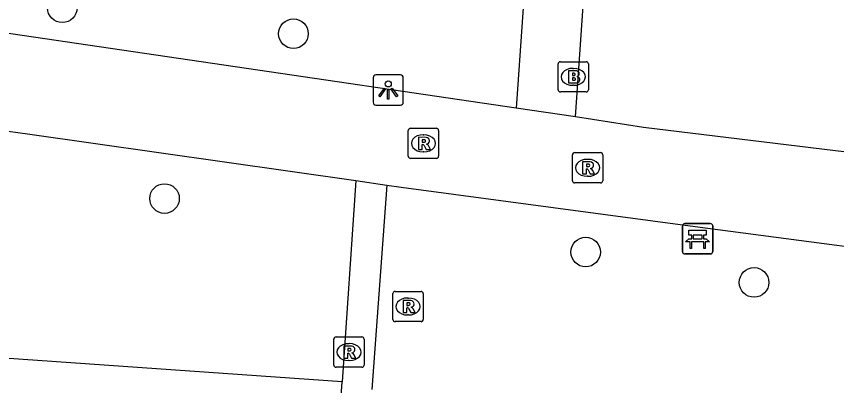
# Model space of a CAD drawing. Extents: x 161848 to 162726, y 385382 to 386521.
# Drawn here: x 162138.7 to 162165.77, y 386080.5 to 386092.69 of the extents above; entities that cross this region are included whole.
import ezdxf

# ---------------------------------------------------------------- set-up
doc = ezdxf.new("R2010")
doc.units = 0
for name, color, linetype in [('IMGEO_Bank', 7, 'Continuous'), ('IMGEO_Boom', 7, 'Continuous'), ('IMGEO_Brandkraan', 7, 'Continuous'), ('IMGEO_Lichtpunt', 7, 'Continuous'), ('IMGEO_Rioolput', 7, 'Continuous'), ('IMGEO_Voetpad_halfverhard', 7, 'Continuous'), ('IMGEO_Voetpad_open', 7, 'Continuous')]:
    doc.layers.add(name, color=color, linetype=linetype)

msp = doc.modelspace()

# ---------------------------------------------------------------- linework, layer by layer
at = {"layer": 'IMGEO_Bank'}
for p, q in [((162160.685, 386084.919), (162160.685, 386085.76)), ((162160.685, 386085.76), (162160.685, 386084.919)), ((162160.76, 386085.844), (162161.601, 386085.844)), ((162161.601, 386085.844), (162160.76, 386085.844)), ((162161.685, 386085.769), (162161.685, 386084.928)), ((162161.685, 386084.928), (162161.685, 386085.769)), ((162160.994, 386085.35), (162160.994, 386085.456)), ((162161.038, 386085.456), (162161.038, 386085.35)), ((162161.326, 386085.462), (162161.044, 386085.462)), ((162161.332, 386085.35), (162161.332, 386085.456)), ((162161.376, 386085.456), (162161.376, 386085.35)), ((162161.382, 386085.242), (162160.989, 386085.242)), ((162161.044, 386085.344), (162161.326, 386085.344)), ((162161.61, 386084.844), (162160.769, 386084.844)), ((162160.769, 386084.844), (162161.61, 386084.844))]:
    msp.add_line(p, q, dxfattribs=at)
for points in [[(162160.988, 386085.462), (162160.902, 386085.462), (162160.902, 386085.623), (162161.465, 386085.623), (162161.465, 386085.462), (162161.382, 386085.462)], [(162160.932, 386085.242), (162160.79, 386085.242), (162160.902, 386085.344), (162160.988, 386085.344)], [(162160.982, 386085.235), (162160.982, 386085.028), (162160.939, 386085.028), (162160.939, 386085.235)], [(162161.382, 386085.344), (162161.465, 386085.344), (162161.577, 386085.242), (162161.438, 386085.242)], [(162161.432, 386085.235), (162161.432, 386085.028), (162161.388, 386085.028), (162161.388, 386085.235)]]:
    msp.add_lwpolyline(points, dxfattribs=at)
for centre, radius, start, end in [((162160.763, 386085.766), 0.0779, 92.4484, 184.2845), ((162160.763, 386085.766), 0.0779, 92.4484, 184.2845), ((162161.607, 386085.766), 0.0779, 2.4484, 94.2845), ((162161.607, 386085.766), 0.0779, 2.4484, 94.2845), ((162160.987, 386085.455), 0.00671, 2.8957, 87.1043), ((162160.987, 386085.351), 0.00671, 272.8957, 357.1043), ((162161.044, 386085.455), 0.00671, 92.8957, 177.1043), ((162161.044, 386085.351), 0.00671, 182.8957, 267.1043), ((162161.326, 386085.455), 0.00671, 2.8957, 87.1043), ((162161.326, 386085.351), 0.00671, 272.8957, 357.1043), ((162161.383, 386085.455), 0.00671, 92.8957, 177.1043), ((162161.383, 386085.351), 0.00671, 182.8957, 267.1043), ((162160.932, 386085.235), 0.00671, 2.8957, 87.1043), ((162160.989, 386085.235), 0.00671, 92.8957, 177.1043), ((162161.381, 386085.235), 0.00671, 2.8957, 87.1043), ((162161.438, 386085.235), 0.00671, 92.8957, 177.1043), ((162160.763, 386084.922), 0.0779, 182.4484, 274.2845), ((162160.763, 386084.922), 0.0779, 182.4484, 274.2845), ((162161.607, 386084.922), 0.0779, 272.4484, 4.2845), ((162161.607, 386084.922), 0.0779, 272.4484, 4.2845)]:
    msp.add_arc(centre, radius, start, end, dxfattribs=at)
at = {"layer": 'IMGEO_Boom'}
for centre in [(162140.214, 386092.97), (162147.844, 386092.114), (162143.588, 386086.673), (162157.491, 386084.907), (162163.049, 386083.903)]:
    msp.add_circle(centre, 0.489, dxfattribs=at)
at = {"layer": 'IMGEO_Brandkraan'}
for p, q in [((162156.58, 386090.264), (162156.58, 386091.116)), ((162156.655, 386091.19), (162157.507, 386091.19)), ((162157.581, 386091.116), (162157.581, 386090.264)), ((162157.068, 386090.97), (162157.093, 386090.97)), ((162157.091, 386090.41), (162157.066, 386090.41)), ((162157.507, 386090.19), (162156.655, 386090.19))]:
    msp.add_line(p, q, dxfattribs=at)
for points in [[(162156.58, 386090.264), (162156.58, 386091.116)], [(162156.655, 386091.19), (162157.507, 386091.19)], [(162157.581, 386091.116), (162157.581, 386090.264)], [(162156.928, 386090.89), (162156.928, 386090.49), (162157.141, 386090.49)], [(162157.159, 386090.89), (162156.928, 386090.89)], [(162157.107, 386090.809), (162157.053, 386090.809), (162157.053, 386090.733)], [(162157.053, 386090.733), (162157.106, 386090.733)], [(162157.115, 386090.657), (162157.053, 386090.657), (162157.053, 386090.576)], [(162157.053, 386090.576), (162157.115, 386090.576)], [(162157.507, 386090.19), (162156.655, 386090.19)]]:
    msp.add_lwpolyline(points, dxfattribs=at)
for centre, radius, start, end in [((162156.657, 386091.114), 0.0765, 91.552, 178.448), ((162156.657, 386091.114), 0.0765, 91.552, 178.448), ((162157.505, 386091.114), 0.0765, 1.552, 88.448), ((162157.505, 386091.114), 0.0765, 1.552, 88.448), ((162157.108, 386090.771), 0.0379, 267.8285, 90.9355), ((162157.163, 386090.745), 0.145, 59.4692, 91.5367), ((162157.188, 386090.792), 0.0922, 285.5137, 58.1501), ((162157.116, 386090.616), 0.0404, 269.8759, 90.5077), ((162157.147, 386090.741), 0.251, 268.6676, 293.5347), ((162157.193, 386090.6), 0.105, 301.3115, 78.989), ((162156.657, 386090.266), 0.0765, 181.552, 268.448), ((162156.657, 386090.266), 0.0765, 181.552, 268.448), ((162157.505, 386090.266), 0.0765, 271.552, 358.448), ((162157.505, 386090.266), 0.0765, 271.552, 358.448)]:
    msp.add_arc(centre, radius, start, end, dxfattribs=at)
for centre, major_axis, ratio, start_param, end_param in [((162157.067, 386090.69), (-0.387, 0.002), 0.722429, 4.712389, 7.853982), ((162157.092, 386090.69), (-0.39, 0.002), 0.717154, 1.570796, 4.712389)]:
    msp.add_ellipse(centre, major_axis=major_axis, ratio=ratio, start_param=start_param, end_param=end_param, dxfattribs=at)
at = {"layer": 'IMGEO_Lichtpunt'}
for p, q in [((162150.475, 386090.657), (162150.475, 386089.85)), ((162150.475, 386090.657), (162150.475, 386089.85)), ((162151.377, 386090.752), (162150.569, 386090.752)), ((162151.377, 386090.752), (162150.569, 386090.752)), ((162151.471, 386089.85), (162151.471, 386090.657)), ((162151.471, 386089.85), (162151.471, 386090.657)), ((162150.569, 386089.756), (162151.377, 386089.756)), ((162150.569, 386089.756), (162151.377, 386089.756))]:
    msp.add_line(p, q, dxfattribs=at)
for points in [[(162150.849, 386090.321), (162150.888, 386090.293), (162150.7, 386090.031), (162150.662, 386090.058), (162150.849, 386090.321)], [(162150.951, 386090.273), (162150.998, 386090.273), (162150.998, 386089.951), (162150.951, 386089.951), (162150.951, 386090.273)], [(162151.061, 386090.293), (162151.099, 386090.32), (162151.286, 386090.058), (162151.247, 386090.03), (162151.061, 386090.293)]]:
    msp.add_lwpolyline(points, dxfattribs=at)
msp.add_circle((162150.974, 386090.455), 0.0994, dxfattribs=at)
for centre, start, end in [((162150.569, 386090.657), 90, 180), ((162150.569, 386090.657), 90, 180), ((162151.377, 386090.657), 0, 90), ((162151.377, 386090.657), 0, 90), ((162150.569, 386089.85), 180, 270), ((162150.569, 386089.85), 180, 270), ((162151.377, 386089.85), 270, 0), ((162151.377, 386089.85), 270, 360)]:
    msp.add_arc(centre, 0.0946, start, end, dxfattribs=at)
at = {"layer": 'IMGEO_Rioolput'}
for p, q in [((162151.636, 386088.068), (162151.636, 386088.92)), ((162151.711, 386088.994), (162152.563, 386088.994)), ((162152.637, 386088.92), (162152.637, 386088.068)), ((162152.124, 386088.774), (162152.149, 386088.774)), ((162152.147, 386088.214), (162152.122, 386088.214)), ((162157.053, 386087.261), (162157.053, 386088.113)), ((162157.128, 386088.187), (162157.98, 386088.187)), ((162158.054, 386088.113), (162158.054, 386087.261)), ((162152.563, 386087.994), (162151.711, 386087.994)), ((162157.541, 386087.967), (162157.566, 386087.967)), ((162157.564, 386087.407), (162157.539, 386087.407)), ((162157.98, 386087.187), (162157.128, 386087.187)), ((162151.128, 386082.682), (162151.128, 386083.534)), ((162151.203, 386083.608), (162152.055, 386083.608)), ((162152.129, 386083.534), (162152.129, 386082.682)), ((162151.616, 386083.388), (162151.641, 386083.388)), ((162151.639, 386082.828), (162151.614, 386082.828)), ((162152.055, 386082.608), (162151.203, 386082.608)), ((162149.251, 386082.102), (162150.103, 386082.102)), ((162149.176, 386081.176), (162149.176, 386082.028)), ((162149.664, 386081.882), (162149.689, 386081.882)), ((162150.177, 386082.028), (162150.177, 386081.176)), ((162149.687, 386081.322), (162149.662, 386081.322)), ((162150.103, 386081.102), (162149.251, 386081.102))]:
    msp.add_line(p, q, dxfattribs=at)
for points in [[(162151.636, 386088.068), (162151.636, 386088.92)], [(162151.711, 386088.994), (162152.563, 386088.994)], [(162152.637, 386088.92), (162152.637, 386088.068)], [(162152.225, 386088.692), (162151.973, 386088.694), (162151.973, 386088.294)], [(162152.151, 386088.613), (162152.097, 386088.613), (162152.097, 386088.532)], [(162151.973, 386088.294), (162152.097, 386088.294), (162152.097, 386088.456), (162152.108, 386088.456)], [(162152.097, 386088.532), (162152.149, 386088.532)], [(162152.155, 386088.427), (162152.226, 386088.294), (162152.366, 386088.294), (162152.301, 386088.42)], [(162157.053, 386087.261), (162157.053, 386088.113)], [(162157.128, 386088.187), (162157.98, 386088.187)], [(162158.054, 386088.113), (162158.054, 386087.261)], [(162152.563, 386087.994), (162151.711, 386087.994)], [(162157.642, 386087.885), (162157.39, 386087.887), (162157.39, 386087.487)], [(162157.568, 386087.806), (162157.514, 386087.806), (162157.514, 386087.725)], [(162157.39, 386087.487), (162157.514, 386087.487), (162157.514, 386087.649), (162157.525, 386087.649)], [(162157.514, 386087.725), (162157.566, 386087.725)], [(162157.572, 386087.62), (162157.643, 386087.487), (162157.783, 386087.487), (162157.718, 386087.613)], [(162157.98, 386087.187), (162157.128, 386087.187)], [(162151.128, 386082.682), (162151.128, 386083.534)], [(162151.203, 386083.608), (162152.055, 386083.608)], [(162152.129, 386083.534), (162152.129, 386082.682)], [(162151.717, 386083.306), (162151.465, 386083.308), (162151.465, 386082.908)], [(162151.643, 386083.227), (162151.589, 386083.227), (162151.589, 386083.146)], [(162151.465, 386082.908), (162151.589, 386082.908), (162151.589, 386083.07), (162151.6, 386083.07)], [(162151.589, 386083.146), (162151.641, 386083.146)], [(162151.647, 386083.041), (162151.718, 386082.908), (162151.858, 386082.908), (162151.793, 386083.034)], [(162152.055, 386082.608), (162151.203, 386082.608)], [(162149.251, 386082.102), (162150.103, 386082.102)], [(162149.176, 386081.176), (162149.176, 386082.028)], [(162150.177, 386082.028), (162150.177, 386081.176)], [(162149.765, 386081.8), (162149.513, 386081.802), (162149.513, 386081.402)], [(162149.513, 386081.402), (162149.637, 386081.402), (162149.637, 386081.564), (162149.648, 386081.564)], [(162149.691, 386081.721), (162149.637, 386081.721), (162149.637, 386081.64)], [(162149.637, 386081.64), (162149.689, 386081.64)], [(162149.695, 386081.535), (162149.766, 386081.402), (162149.906, 386081.402), (162149.841, 386081.528)], [(162150.103, 386081.102), (162149.251, 386081.102)]]:
    msp.add_lwpolyline(points, dxfattribs=at)
for centre, radius, start, end in [((162151.713, 386088.918), 0.0765, 91.552, 178.448), ((162151.713, 386088.918), 0.0765, 91.552, 178.448), ((162152.561, 386088.918), 0.0765, 1.552, 88.448), ((162152.561, 386088.918), 0.0765, 1.552, 88.448), ((162152.157, 386088.517), 0.0964, 77.0061, 93.1865), ((162152.171, 386088.574), 0.0378, 276.6634, 79.6772), ((162152.224, 386088.582), 0.109, 350.3612, 89.416), ((162152.107, 386088.403), 0.0533, 26.0293, 88.6989), ((162152.133, 386088.721), 0.19, 274.7715, 282.9687), ((162152.222, 386088.582), 0.112, 277.5842, 350.9817), ((162152.206, 386088.367), 0.108, 29.5134, 73.7905), ((162151.713, 386088.07), 0.0765, 181.552, 268.448), ((162151.713, 386088.07), 0.0765, 181.552, 268.448), ((162152.561, 386088.07), 0.0765, 271.552, 358.448), ((162152.561, 386088.07), 0.0765, 271.552, 358.448), ((162157.13, 386088.111), 0.0765, 91.552, 178.448), ((162157.13, 386088.111), 0.0765, 91.552, 178.448), ((162157.978, 386088.111), 0.0765, 1.552, 88.448), ((162157.978, 386088.111), 0.0765, 1.552, 88.448), ((162157.574, 386087.71), 0.0964, 77.0061, 93.1865), ((162157.588, 386087.767), 0.0378, 276.6634, 79.6772), ((162157.641, 386087.775), 0.109, 350.3612, 89.416), ((162157.524, 386087.596), 0.0533, 26.0293, 88.6989), ((162157.55, 386087.914), 0.19, 274.7715, 282.9687), ((162157.639, 386087.775), 0.112, 277.5842, 350.9817), ((162157.623, 386087.56), 0.108, 29.5134, 73.7905), ((162157.13, 386087.263), 0.0765, 181.552, 268.448), ((162157.13, 386087.263), 0.0765, 181.552, 268.448), ((162157.978, 386087.263), 0.0765, 271.552, 358.448), ((162157.978, 386087.263), 0.0765, 271.552, 358.448), ((162151.205, 386083.532), 0.0765, 91.552, 178.448), ((162151.205, 386083.532), 0.0765, 91.552, 178.448), ((162152.053, 386083.532), 0.0765, 1.552, 88.448), ((162152.053, 386083.532), 0.0765, 1.552, 88.448), ((162151.649, 386083.131), 0.0964, 77.0061, 93.1865), ((162151.663, 386083.188), 0.0378, 276.6634, 79.6772), ((162151.716, 386083.196), 0.109, 350.3612, 89.416), ((162151.599, 386083.017), 0.0533, 26.0293, 88.6989), ((162151.625, 386083.335), 0.19, 274.7715, 282.9687), ((162151.714, 386083.196), 0.112, 277.5842, 350.9817), ((162151.698, 386082.981), 0.108, 29.5134, 73.7905), ((162151.205, 386082.684), 0.0765, 181.552, 268.448), ((162151.205, 386082.684), 0.0765, 181.552, 268.448), ((162152.053, 386082.684), 0.0765, 271.552, 358.448), ((162152.053, 386082.684), 0.0765, 271.552, 358.448), ((162149.253, 386082.026), 0.0765, 91.552, 178.448), ((162149.253, 386082.026), 0.0765, 91.552, 178.448), ((162150.101, 386082.026), 0.0765, 1.552, 88.448), ((162150.101, 386082.026), 0.0765, 1.552, 88.448), ((162149.647, 386081.511), 0.0533, 26.0293, 88.6989), ((162149.673, 386081.829), 0.19, 274.7715, 282.9687), ((162149.697, 386081.625), 0.0964, 77.0061, 93.1865), ((162149.711, 386081.682), 0.0378, 276.6634, 79.6772), ((162149.764, 386081.69), 0.109, 350.3612, 89.416), ((162149.762, 386081.69), 0.112, 277.5842, 350.9817), ((162149.746, 386081.475), 0.108, 29.5134, 73.7905), ((162149.253, 386081.178), 0.0765, 181.552, 268.448), ((162149.253, 386081.178), 0.0765, 181.552, 268.448), ((162150.101, 386081.178), 0.0765, 271.552, 358.448), ((162150.101, 386081.178), 0.0765, 271.552, 358.448)]:
    msp.add_arc(centre, radius, start, end, dxfattribs=at)
for centre, major_axis, ratio, start_param, end_param in [((162152.123, 386088.494), (-0.387, 0.002), 0.722429, 4.712389, 7.853982), ((162152.148, 386088.494), (-0.39, 0.002), 0.717154, 1.570796, 4.712389), ((162157.54, 386087.687), (-0.387, 0.002), 0.722429, 4.712389, 7.853982), ((162157.565, 386087.687), (-0.39, 0.002), 0.717154, 1.570796, 4.712389), ((162151.615, 386083.108), (-0.387, 0.002), 0.722429, 4.712389, 7.853982), ((162151.64, 386083.108), (-0.39, 0.002), 0.717154, 1.570796, 4.712389), ((162149.663, 386081.602), (-0.387, 0.002), 0.722429, 4.712389, 7.853982), ((162149.688, 386081.602), (-0.39, 0.002), 0.717154, 1.570796, 4.712389)]:
    msp.add_ellipse(centre, major_axis=major_axis, ratio=ratio, start_param=start_param, end_param=end_param, dxfattribs=at)
at = {"layer": 'IMGEO_Voetpad_halfverhard'}
for points in [[(162149.907, 386087.271), (162149.453, 386080.622)], [(162150.922, 386087.119), (162150.43, 386080.373)]]:
    msp.add_lwpolyline(points, dxfattribs=at)
at = {"layer": 'IMGEO_Voetpad_open'}
for points in [[(162157.16, 386089.366), (162159.287, 386120.206), (162170.797, 386119.413), (162171.601, 386119.355)], [(162155.828, 386098.659), (162155.201, 386089.654)], [(162155.201, 386089.654), (162135.134, 386092.605), (162133.786, 386092.767)], [(162127.695, 386090.368), (162129.924, 386090.059), (162137.776, 386088.983), (162139.063, 386088.806), (162149.907, 386087.271)], [(162157.16, 386089.366), (162155.201, 386089.654)], [(162169.266, 386087.815), (162159.402, 386089.02), (162157.16, 386089.366)], [(162149.907, 386087.271), (162150.922, 386087.119)], [(162150.922, 386087.119), (162151.403, 386087.047), (162161.432, 386085.709), (162170.296, 386084.534)], [(162149.453, 386080.622), (162127.128, 386082.182)], [(162149.358, 386079.221), (162149.453, 386080.622)]]:
    msp.add_lwpolyline(points, dxfattribs=at)

doc.saveas('drawing.dxf')
